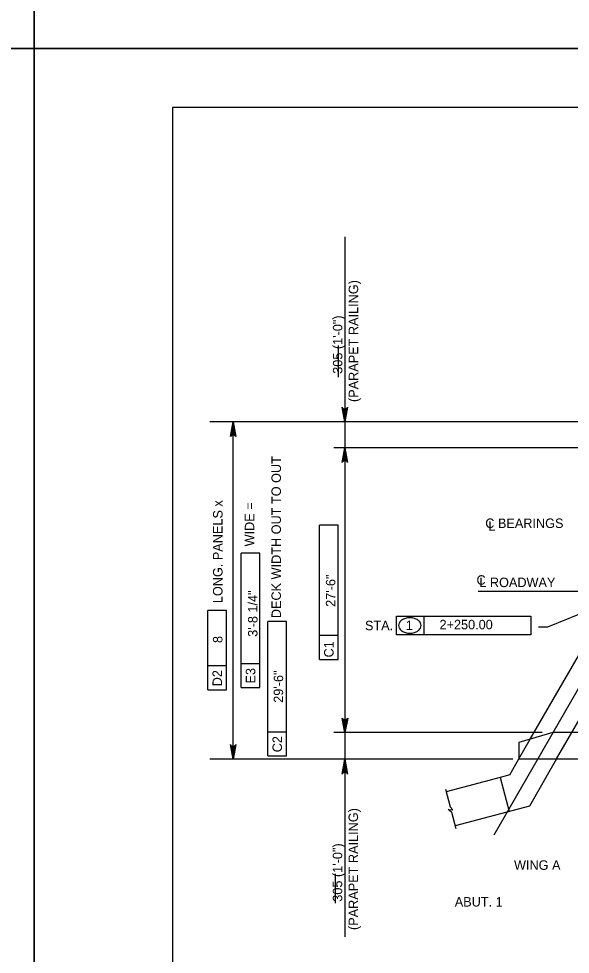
# Model space of a CAD drawing. Extents: x 179 to 454, y -271 to 54.
# Drawn here: x 243.55 to 250.53, y -99.46 to -87.62 of the extents above; entities that cross this region are included whole.
import ezdxf

# ---------------------------------------------------------------- set-up
doc = ezdxf.new("R2010")
doc.units = 0
for name, color, linetype in [('Level 1', 7, 'Continuous'), ('Level 2', 7, 'Continuous'), ('Level 3', 7, 'Continuous'), ('Level 4', 7, 'Continuous'), ('Level 41', 7, 'Continuous'), ('Level 62', 7, 'Continuous'), ('Level 63', 7, 'Continuous')]:
    doc.layers.add(name, color=color, linetype=linetype)

msp = doc.modelspace()

# ---------------------------------------------------------------- linework, layer by layer
at = {"layer": 'Level 1'}
msp.add_lwpolyline([(245.497, -109.25), (276.997, -109.25), (276.997, -88.75), (245.497, -88.75)], close=True, dxfattribs=at)
at = {"layer": 'Level 2'}
for p, q in [((250.361, -96.99), (252.826, -92.721)), ((250.027, -96.742), (252.229, -92.928)), ((250.313, -96.658), (249.883, -96.784)), ((257.401, -96.658), (250.313, -96.658)), ((249.883, -96.99), (250.027, -96.742)), ((249.883, -96.784), (249.883, -96.99)), ((249.767, -97.192), (249.883, -96.99)), ((249.883, -96.99), (257.83, -96.99)), ((250.361, -96.99), (250.016, -97.588)), ((249.646, -97.224), (248.963, -97.407)), ((249.767, -97.192), (249.646, -97.224)), ((249.646, -97.224), (249.762, -97.656)), ((250.016, -97.588), (249.078, -97.839))]:
    msp.add_line(p, q, dxfattribs=at)
at = {"layer": 'Level 3'}
for p, q in [((248.954, -97.374), (249.014, -97.598)), ((248.99, -97.633), (249.049, -97.637)), ((249.032, -97.665), (248.99, -97.633)), ((249.049, -97.637), (249.014, -97.598)), ((249.032, -97.665), (249.087, -97.87))]:
    msp.add_line(p, q, dxfattribs=at)
at = {"layer": 'Level 4'}
for p, q in [((247.68, -90.387), (247.68, -99.243)), ((253.326, -91.44), (249.565, -97.954)), ((252.176, -92.727), (245.969, -92.727)), ((246.266, -96.996), (246.266, -92.727)), ((252.44, -93.053), (247.539, -93.053)), ((247.359, -95.733), (247.359, -94.032)), ((247.595, -94.032), (247.359, -94.032)), ((247.595, -95.733), (247.595, -94.032)), ((246.368, -96.089), (246.368, -94.388)), ((246.604, -94.388), (246.368, -94.388)), ((246.604, -96.089), (246.604, -94.388)), ((261.058, -94.872), (249.367, -94.872)), ((251.345, -94.872), (250.246, -95.325)), ((245.945, -96.115), (245.945, -95.114)), ((246.182, -95.114), (245.945, -95.114)), ((246.182, -96.116), (246.182, -95.114)), ((246.706, -96.954), (246.706, -95.253)), ((246.942, -95.253), (246.706, -95.253)), ((246.942, -96.954), (246.942, -95.253)), ((248.334, -95.184), (250.035, -95.184)), ((248.334, -95.42), (248.334, -95.184)), ((248.684, -95.42), (248.684, -95.184)), ((250.035, -95.184), (250.035, -95.42)), ((250.246, -95.325), (250.132, -95.325)), ((247.595, -95.431), (247.359, -95.43)), ((250.035, -95.42), (248.334, -95.42)), ((247.359, -95.733), (247.595, -95.733)), ((246.182, -95.813), (245.945, -95.813)), ((246.604, -95.787), (246.368, -95.787)), ((245.945, -96.115), (246.182, -96.116)), ((246.368, -96.089), (246.604, -96.089)), ((246.942, -96.651), (246.706, -96.651)), ((250.177, -96.658), (247.539, -96.658)), ((249.807, -96.996), (245.969, -96.996)), ((246.706, -96.954), (246.942, -96.954))]:
    msp.add_line(p, q, dxfattribs=at)
for points in [[(247.68, -92.727), (247.645, -92.541), (247.655, -92.555), (247.667, -92.562), (247.68, -92.565), (247.692, -92.562), (247.705, -92.555), (247.714, -92.541), (247.68, -92.727), (247.705, -92.555), (247.692, -92.562), (247.68, -92.727), (247.68, -92.565), (247.667, -92.562), (247.68, -92.727), (247.655, -92.555)], [(246.266, -92.727), (246.301, -92.913), (246.291, -92.899), (246.278, -92.892), (246.266, -92.89), (246.253, -92.892), (246.241, -92.899), (246.231, -92.913), (246.266, -92.727), (246.241, -92.899), (246.253, -92.892), (246.266, -92.727), (246.266, -92.89), (246.278, -92.892), (246.266, -92.727), (246.291, -92.899)], [(247.68, -93.053), (247.714, -93.24), (247.705, -93.225), (247.692, -93.218), (247.68, -93.216), (247.667, -93.218), (247.655, -93.225), (247.645, -93.24), (247.68, -93.053), (247.655, -93.225), (247.667, -93.218), (247.68, -93.053), (247.68, -93.216), (247.692, -93.218), (247.68, -93.053), (247.705, -93.225)], [(247.681, -96.66), (247.646, -96.474), (247.656, -96.488), (247.669, -96.495), (247.681, -96.498), (247.694, -96.495), (247.706, -96.488), (247.716, -96.474), (247.681, -96.66), (247.706, -96.488), (247.694, -96.495), (247.681, -96.66), (247.681, -96.498), (247.669, -96.495), (247.681, -96.66), (247.656, -96.488)], [(246.266, -96.996), (246.231, -96.81), (246.241, -96.824), (246.253, -96.831), (246.266, -96.834), (246.278, -96.831), (246.291, -96.824), (246.301, -96.81), (246.266, -96.996), (246.291, -96.824), (246.278, -96.831), (246.266, -96.996), (246.266, -96.834), (246.253, -96.831), (246.266, -96.996), (246.241, -96.824)], [(247.68, -96.996), (247.714, -97.183), (247.705, -97.168), (247.692, -97.161), (247.68, -97.159), (247.667, -97.161), (247.655, -97.168), (247.645, -97.183), (247.68, -96.996), (247.655, -97.168), (247.667, -97.161), (247.68, -96.996), (247.68, -97.159), (247.692, -97.161), (247.68, -96.996), (247.705, -97.168)]]:
    msp.add_lwpolyline(points, dxfattribs=at)
for points in [[(246.247, -92.84), (246.285, -92.84), (246.266, -92.727)], [(246.247, -96.883), (246.285, -96.883), (246.266, -96.996)]]:
    msp.add_lwpolyline(points, close=True, dxfattribs=at)
for centre, radius, start, end in [((248.427, -95.302), 0.067, 148.5507, 180), ((248.464, -95.325), 0.11, 124.109, 148.5507), ((248.488, -95.36), 0.153, 105.6708, 124.109), ((248.503, -95.416), 0.211, 90, 105.6708), ((248.503, -95.416), 0.211, 74.3292, 90), ((248.519, -95.36), 0.153, 55.891, 74.3292), ((248.543, -95.325), 0.11, 31.4493, 55.891), ((248.579, -95.302), 0.067, 0, 31.4493), ((248.427, -95.302), 0.067, 180, 211.4493), ((248.464, -95.28), 0.11, 211.4493, 235.891), ((248.488, -95.245), 0.153, 235.891, 254.3292), ((248.503, -95.189), 0.211, 254.3292, 270), ((248.503, -95.189), 0.211, 270, 285.6708), ((248.519, -95.245), 0.153, 285.6708, 304.109), ((248.543, -95.28), 0.11, 304.109, 328.5507), ((248.579, -95.302), 0.067, 328.5507, 0)]:
    msp.add_arc(centre, radius, start, end, dxfattribs=at)
at = {"layer": 'Level 41'}
for p, q in [((247.601, -92.16), (247.601, -91.761)), ((247.562, -98.816), (247.562, -98.443))]:
    msp.add_line(p, q, dxfattribs=at)
at = {"layer": 'Level 62'}
msp.add_line((243.747, -88), (243.747, -88), dxfattribs=at)
at = {"layer": 'Level 63'}
for points in [[(209.747, -88), (243.747, -88), (243.747, -66), (209.747, -66)], [(243.747, -88), (277.747, -88), (277.747, -66), (243.747, -66)], [(209.747, -110), (243.747, -110), (243.747, -88), (209.747, -88)], [(243.747, -110), (277.747, -110), (277.747, -88), (243.747, -88)]]:
    msp.add_lwpolyline(points, close=True, dxfattribs=at)

# ---------------------------------------------------------------- texts
at = {"layer": 'Level 4'}
for s, rotation, p in [('(PARAPET RAILING)', 90, (247.849, -92.475)), ('305 (1\'-0")', 90, (247.649, -92.118)), ('DECK WIDTH OUT TO OUT', 90, (246.871, -95.21)), ('LONG. PANELS x', 90, (246.131, -95.02)), ('WIDE =', 90, (246.533, -94.302)), ('C1', 89.9382, (247.537, -95.707)), ('D2', 89.9382, (246.124, -96.072)), ('E3', 89.9382, (246.546, -96.037)), ('C2', 89.9382, (246.884, -96.907)), ('(PARAPET RAILING)', 90, (247.847, -99.156)), ('305 (1\'-0")', 90, (247.647, -98.798))]:
    msp.add_text(s, height=0.12, rotation=rotation, dxfattribs=at).set_placement(p)
for s, p in [('C BEARINGS', (249.458, -94.069)), ('L', (249.498, -94.103)), ('C', (249.347, -94.787)), ('L ROADWAY', (249.383, -94.817)), ('STA.', (247.935, -95.363)), ('1', (248.451, -95.361)), ('WING A', (249.822, -98.394)), ('ABUT. 1', (249.072, -98.859))]:
    msp.add_text(s, height=0.12, dxfattribs=at).set_placement(p)
at = {"layer": 'Level 41'}
for s, p in [('27\'-6"', (247.56, -95.067)), ('3\'-8 1/4"', (246.574, -95.446)), ('8', (246.13, -95.525)), ('29\'-6"', (246.899, -96.281))]:
    msp.add_text(s, height=0.12, rotation=90, dxfattribs=at).set_placement(p)
msp.add_text('2+250.00', height=0.12, dxfattribs=at).set_placement((248.879, -95.351))

doc.saveas('drawing.dxf')
